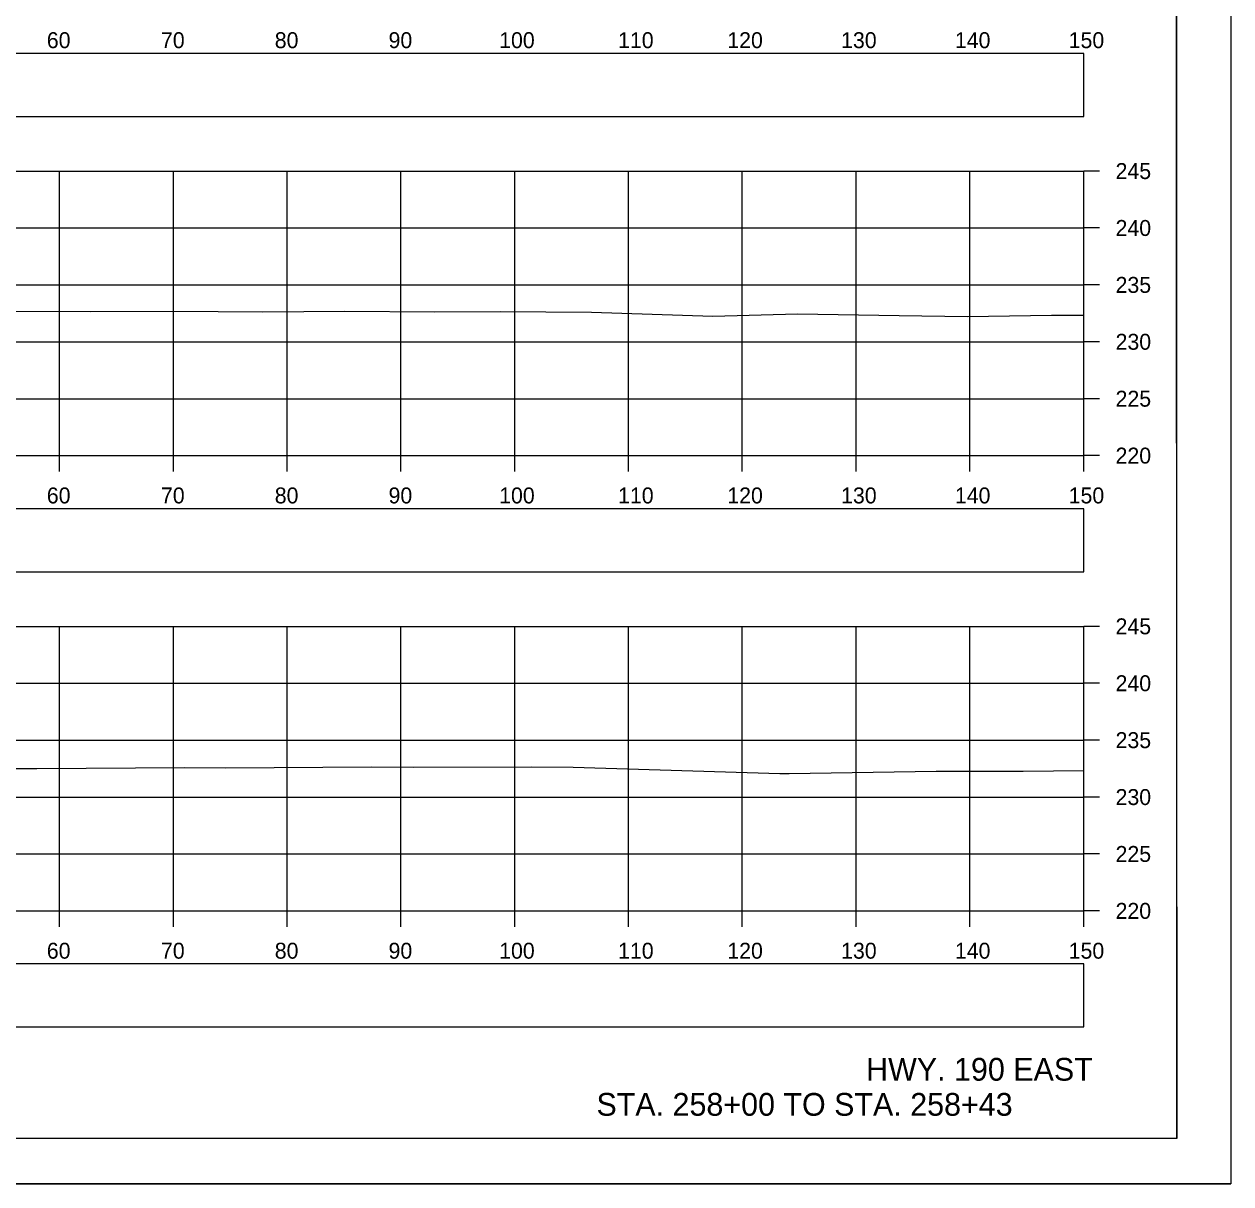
# Model space of a CAD drawing. Extents: x 1369627 to 1374022, y 380035 to 398173.
# Drawn here: x 1372155.4 to 1372261.5, y 392839.1 to 392940.9 of the extents above; entities that cross this region are included whole.
import ezdxf

# ---------------------------------------------------------------- set-up
doc = ezdxf.new("R2010")
doc.units = 0
for name, color, linetype in [('Default', 7, 'Continuous'), ('R_Axis', 7, 'Continuous'), ('R_Axis Annot', 7, 'Continuous'), ('R_Border', 7, 'Continuous'), ('R_Draft', 7, 'Continuous'), ('R_Exist Surface', 7, 'Continuous'), ('R_Grid', 7, 'Continuous'), ('R_No Plot', 7, 'Continuous')]:
    doc.layers.add(name, color=color, linetype=linetype)

msp = doc.modelspace()

# ---------------------------------------------------------------- linework, layer by layer
at = {"layer": 'Default'}
for points in [[(1371948.53, 392932.84), (1372248.53, 392932.84), (1372248.53, 392938.36), (1371948.53, 392938.36)], [(1371948.53, 392892.83), (1372248.53, 392892.83), (1372248.53, 392898.35), (1371948.53, 392898.35)], [(1371948.53, 392852.86), (1372248.53, 392852.86), (1372248.53, 392858.38), (1371948.53, 392858.38)]]:
    msp.add_lwpolyline(points, close=True, dxfattribs=at)
at = {"layer": 'R_Axis'}
for p, q in [((1372248.53, 392903.04), (1372248.53, 392928.04)), ((1372249.93, 392928.04), (1372248.53, 392928.04)), ((1372249.93, 392923.04), (1372248.53, 392923.04)), ((1372249.93, 392918.04), (1372248.53, 392918.04)), ((1372249.93, 392913.04), (1372248.53, 392913.04)), ((1372249.93, 392908.04), (1372248.53, 392908.04)), ((1371948.53, 392903.04), (1372248.53, 392903.04)), ((1372158.53, 392901.64), (1372158.53, 392903.04)), ((1372168.53, 392901.64), (1372168.53, 392903.04)), ((1372178.53, 392901.64), (1372178.53, 392903.04)), ((1372188.53, 392901.64), (1372188.53, 392903.04)), ((1372198.53, 392901.64), (1372198.53, 392903.04)), ((1372208.53, 392901.64), (1372208.53, 392903.04)), ((1372218.53, 392901.64), (1372218.53, 392903.04)), ((1372228.53, 392901.64), (1372228.53, 392903.04)), ((1372238.53, 392901.64), (1372238.53, 392903.04)), ((1372248.53, 392901.64), (1372248.53, 392903.04)), ((1372249.93, 392903.04), (1372248.53, 392903.04)), ((1372248.53, 392863.04), (1372248.53, 392888.04)), ((1372249.93, 392888.04), (1372248.53, 392888.04)), ((1372249.93, 392883.04), (1372248.53, 392883.04)), ((1372249.93, 392878.04), (1372248.53, 392878.04)), ((1372249.93, 392873.04), (1372248.53, 392873.04)), ((1372249.93, 392868.04), (1372248.53, 392868.04)), ((1371948.53, 392863.04), (1372248.53, 392863.04)), ((1372158.53, 392861.64), (1372158.53, 392863.04)), ((1372168.53, 392861.64), (1372168.53, 392863.04)), ((1372178.53, 392861.64), (1372178.53, 392863.04)), ((1372188.53, 392861.64), (1372188.53, 392863.04)), ((1372198.53, 392861.64), (1372198.53, 392863.04)), ((1372208.53, 392861.64), (1372208.53, 392863.04)), ((1372218.53, 392861.64), (1372218.53, 392863.04)), ((1372228.53, 392861.64), (1372228.53, 392863.04)), ((1372238.53, 392861.64), (1372238.53, 392863.04)), ((1372248.53, 392861.64), (1372248.53, 392863.04)), ((1372249.93, 392863.04), (1372248.53, 392863.04))]:
    msp.add_line(p, q, dxfattribs=at)
at = {"layer": 'R_Border'}
for q in [(1372256.71, 393048.5), (1371940.53, 392843.04)]:
    msp.add_line((1372256.71, 392843.04), q, dxfattribs=at)
at = {"layer": 'R_Exist Surface'}
for points in [[(1372149.74, 392915.73), (1372161.24, 392915.69), (1372168.54, 392915.74), (1372176.38, 392915.68), (1372183.59, 392915.73), (1372191.48, 392915.66), (1372197.24, 392915.7), (1372205.27, 392915.63), (1372215.93, 392915.29), (1372223.37, 392915.5), (1372232.3, 392915.34), (1372238.33, 392915.25), (1372245.71, 392915.38), (1372248.53, 392915.38)], [(1372151.36, 392875.56), (1372156.52, 392875.54), (1372169.53, 392875.63), (1372173.09, 392875.6), (1372185.98, 392875.69), (1372189.61, 392875.66), (1372199.97, 392875.71), (1372203.67, 392875.68), (1372221.82, 392875.12), (1372222.64, 392875.1), (1372235.57, 392875.31), (1372243.21, 392875.31), (1372248.53, 392875.37)]]:
    msp.add_lwpolyline(points, dxfattribs=at)
at = {"layer": 'R_Grid'}
for p, q in [((1371948.53, 392928.04), (1372248.53, 392928.04)), ((1372158.53, 392903.04), (1372158.53, 392928.04)), ((1372168.53, 392903.04), (1372168.53, 392928.04)), ((1372178.53, 392903.04), (1372178.53, 392928.04)), ((1372188.53, 392903.04), (1372188.53, 392928.04)), ((1372198.53, 392903.04), (1372198.53, 392928.04)), ((1372208.53, 392903.04), (1372208.53, 392928.04)), ((1372218.53, 392903.04), (1372218.53, 392928.04)), ((1372228.53, 392903.04), (1372228.53, 392928.04)), ((1372238.53, 392903.04), (1372238.53, 392928.04)), ((1372248.53, 392903.04), (1372248.53, 392928.04)), ((1371948.53, 392923.04), (1372248.53, 392923.04)), ((1371948.53, 392918.04), (1372248.53, 392918.04)), ((1371948.53, 392913.04), (1372248.53, 392913.04)), ((1371948.53, 392908.04), (1372248.53, 392908.04)), ((1371948.53, 392903.04), (1372248.53, 392903.04)), ((1371948.53, 392888.04), (1372248.53, 392888.04)), ((1372158.53, 392863.04), (1372158.53, 392888.04)), ((1372168.53, 392863.04), (1372168.53, 392888.04)), ((1372178.53, 392863.04), (1372178.53, 392888.04)), ((1372188.53, 392863.04), (1372188.53, 392888.04)), ((1372198.53, 392863.04), (1372198.53, 392888.04)), ((1372208.53, 392863.04), (1372208.53, 392888.04)), ((1372218.53, 392863.04), (1372218.53, 392888.04)), ((1372228.53, 392863.04), (1372228.53, 392888.04)), ((1372238.53, 392863.04), (1372238.53, 392888.04)), ((1372248.53, 392863.04), (1372248.53, 392888.04)), ((1371948.53, 392883.04), (1372248.53, 392883.04)), ((1371948.53, 392878.04), (1372248.53, 392878.04)), ((1371948.53, 392873.04), (1372248.53, 392873.04)), ((1371948.53, 392868.04), (1372248.53, 392868.04)), ((1371948.53, 392863.04), (1372248.53, 392863.04))]:
    msp.add_line(p, q, dxfattribs=at)
at = {"layer": 'R_No Plot'}
msp.add_line((1371928.13, 392839.06), (1372261.46, 392839.06), dxfattribs=at)
for points in [[(1371928.12, 393052.39), (1372261.46, 393052.39), (1372261.46, 392839.06), (1371928.12, 392839.06)], [(1372174.45, 393048.5), (1372194.07, 393048.5), (1372194.07, 393038.62), (1372210.18, 393038.62), (1372233.38, 393038.62), (1372233.38, 393005.95), (1372256.59, 393005.95), (1372256.71, 392843.04), (1371940.53, 392843.04), (1371940.53, 393048.5)]]:
    msp.add_lwpolyline(points, close=True, dxfattribs=at)

# ---------------------------------------------------------------- texts
at = {"layer": 'R_Axis Annot'}
for s, p in [('60', (1372157.41, 392938.84)), ('70', (1372167.44, 392938.84)), ('80', (1372177.44, 392938.84)), ('90', (1372187.44, 392938.84)), ('100', (1372197.16, 392938.84)), ('110', (1372207.61, 392938.84)), ('120', (1372217.21, 392938.84)), ('130', (1372227.21, 392938.84)), ('140', (1372237.21, 392938.84)), ('150', (1372247.21, 392938.84)), ('245', (1372251.33, 392927.34)), ('240', (1372251.33, 392922.34)), ('235', (1372251.33, 392917.34)), ('230', (1372251.33, 392912.34)), ('225', (1372251.33, 392907.34)), ('220', (1372251.33, 392902.34)), ('60', (1372157.41, 392898.84)), ('70', (1372167.44, 392898.84)), ('80', (1372177.44, 392898.84)), ('90', (1372187.44, 392898.84)), ('100', (1372197.16, 392898.84)), ('110', (1372207.61, 392898.84)), ('120', (1372217.21, 392898.84)), ('130', (1372227.21, 392898.84)), ('140', (1372237.21, 392898.84)), ('150', (1372247.21, 392898.84)), ('245', (1372251.33, 392887.34)), ('240', (1372251.33, 392882.34)), ('235', (1372251.33, 392877.34)), ('230', (1372251.33, 392872.34)), ('225', (1372251.33, 392867.34)), ('220', (1372251.33, 392862.34)), ('60', (1372157.41, 392858.84)), ('70', (1372167.44, 392858.84)), ('80', (1372177.44, 392858.84)), ('90', (1372187.44, 392858.84)), ('100', (1372197.16, 392858.84)), ('110', (1372207.61, 392858.84)), ('120', (1372217.21, 392858.84)), ('130', (1372227.21, 392858.84)), ('140', (1372237.21, 392858.84)), ('150', (1372247.21, 392858.84))]:
    msp.add_text(s, height=1.4, dxfattribs=at).set_placement(p)
at = {"layer": 'R_Draft'}
for s, p in [('HWY. 190 EAST', (1372229.41, 392848.12)), ('STA. 258+00 TO STA. 258+43', (1372205.71, 392845.04))]:
    msp.add_text(s, height=2, dxfattribs=at).set_placement(p)

doc.saveas('drawing.dxf')
